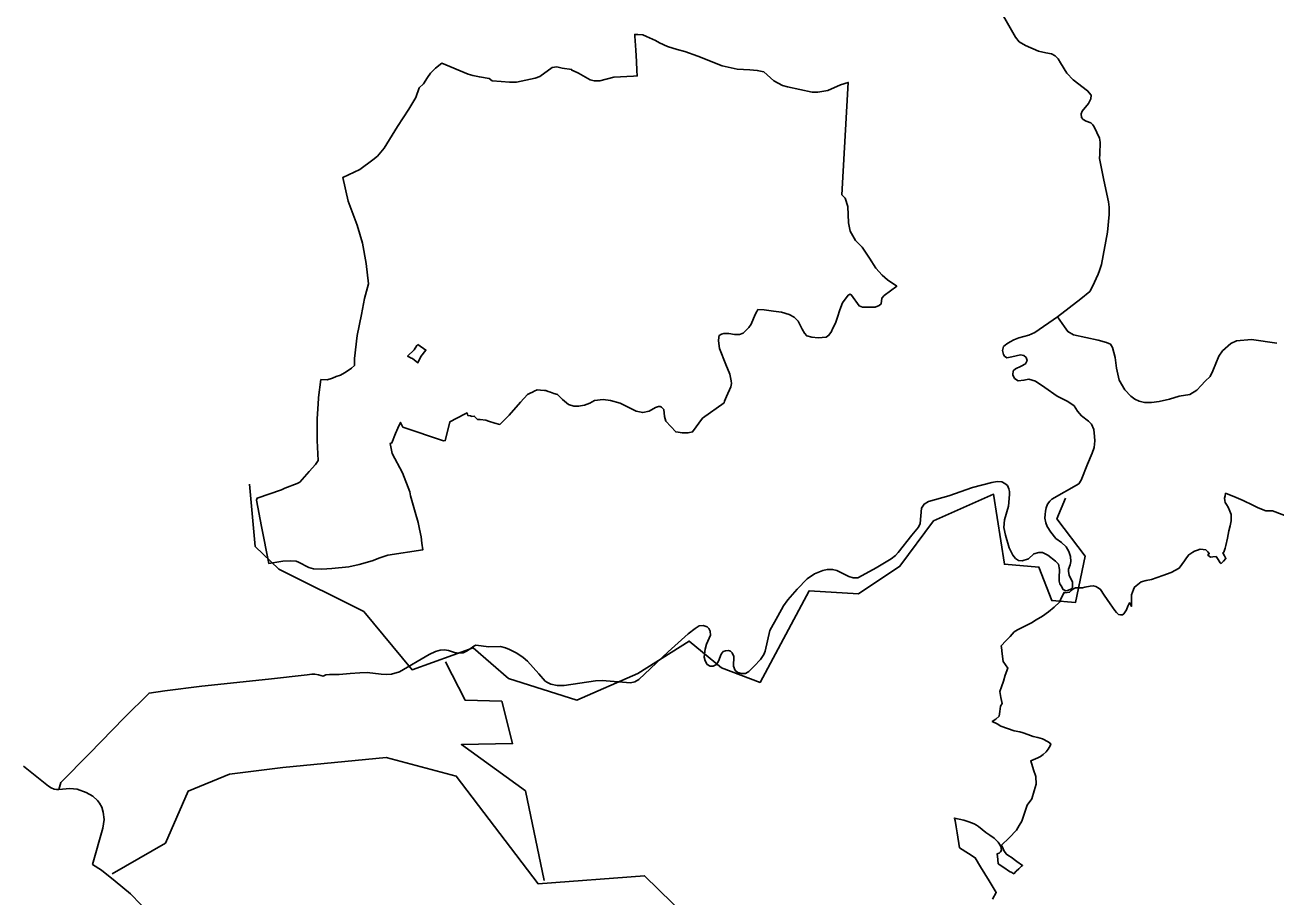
# Model space of a CAD drawing. Extents: x -789162 to -606354, y -1062736 to -945481.
# Drawn here: x -687560 to -683220, y -974390 to -971363 of the extents above; entities that cross this region are included whole.
import ezdxf

# ---------------------------------------------------------------- set-up
doc = ezdxf.new("R2010")
doc.units = 0
for name, color, linetype in [('_SIRSI VZTAHY_CYKLOTRASY MISTNI S', 7, 'Continuous'), ('_SIRSI VZTAHY_OP vodnich zdroju II stupne', 7, 'Continuous'), ('_SIRSI VZTAHY_SILNICE I TRIDY_STAV', 7, 'Continuous'), ('_SIRSI VZTAHY_SILNICE III TRIDY_STAV', 7, 'Continuous'), ('_SIRSI VZTAHY_USES_RBC_S', 7, 'Continuous')]:
    doc.layers.add(name, color=color, linetype=linetype)

msp = doc.modelspace()

# ---------------------------------------------------------------- linework, layer by layer
at = {"layer": '_SIRSI VZTAHY_CYKLOTRASY MISTNI S'}
for points in [[(-683950.2, -973005), (-683980.9, -973076.9), (-683881.8, -973206.9), (-683916, -973367.8), (-683998, -973360.9), (-684042.5, -973244.6), (-684162.2, -973234.3), (-684199.8, -972991.3), (-684408.4, -973083.7), (-684524.7, -973241.2), (-684668.3, -973337), (-684839.3, -973326.7), (-685010.3, -973644.9), (-685143.6, -973593.6), (-685256.5, -973501.2), (-685434.3, -973614.1), (-685646.3, -973706.5), (-685882.3, -973631.3), (-686005.4, -973525.2), (-686217.4, -973600.5), (-686385, -973398.6), (-686679.1, -973251.4), (-686761.2, -973172.7), (-686781.7, -972957.1)], [(-686101.2, -973573.1), (-686032.8, -973706.5), (-685906.2, -973710), (-685868.6, -973857.1), (-686046.4, -973860.5), (-685824.2, -974021.4), (-685759.2, -974332.7)], [(-683144.6, -976636.2), (-683531, -976646.4), (-683801.2, -976393.2), (-684050.8, -976249.5), (-683808, -976164), (-683732.8, -975979.2), (-683773.8, -975821.8), (-683951.7, -975602.8), (-684143.2, -975332.4), (-684423.6, -975130.5), (-684696.3, -975103.2), (-685045.1, -974524.8), (-685216.1, -974507.7), (-685411, -974316.1), (-685780.4, -974343.5), (-686064.2, -973970.5), (-686307, -973905.5), (-686666.1, -973939.7), (-686850.7, -973963.6), (-686994.4, -974021.8), (-687073, -974203.2), (-687257.7, -974309.3)]]:
    msp.add_lwpolyline(points, dxfattribs=at)
at = {"layer": '_SIRSI VZTAHY_OP vodnich zdroju II stupne'}
for points in [[(-685663.3, -971516.9), (-685663.5, -971519.5), (-685644.6, -971526.9), (-685640.3, -971529.3), (-685599.9, -971552.6), (-685585.2, -971555.9), (-685566.3, -971556.8), (-685517.7, -971543.9), (-685449.6, -971540.1), (-685436.2, -971539.4), (-685437.3, -971520.6), (-685439, -971489.3), (-685441.1, -971450), (-685444.5, -971400.8), (-685444.8, -971395.4), (-685434.2, -971395.1), (-685417.1, -971397.2), (-685404.1, -971401.9), (-685373.3, -971416.4), (-685358.9, -971423.9), (-685331.5, -971436.9), (-685297.2, -971447.2), (-685271.4, -971454.6), (-685226.2, -971470.6), (-685141.6, -971504.7), (-685089.4, -971516.3), (-685045.1, -971518.3), (-685019.9, -971520), (-684997.4, -971525.1), (-684962, -971556.1), (-684932.8, -971572.8), (-684915, -971577), (-684829.5, -971595.2), (-684809.2, -971595.2), (-684775.1, -971589.6), (-684730.9, -971569.9), (-684704.1, -971561.7), (-684726, -971952.4), (-684714.4, -971963.2), (-684705.6, -971992.9), (-684703.4, -972049.4), (-684697.8, -972078.7), (-684679.6, -972110.6), (-684655.7, -972134.2), (-684630.8, -972172.2), (-684608.4, -972206.6), (-684586, -972230.8), (-684567.6, -972247.5), (-684536.2, -972269.7), (-684580.1, -972301.9), (-684587.7, -972311.3), (-684590.4, -972330.7), (-684596.4, -972335.8), (-684610.3, -972341.6), (-684654.3, -972342.4), (-684666.9, -972337.4), (-684692.4, -972299.9), (-684697.3, -972297.1), (-684704.4, -972300.6), (-684723.6, -972326.9), (-684732.9, -972351.8), (-684741.3, -972377.2), (-684748.4, -972397.8), (-684758.3, -972416.8), (-684762.7, -972426.9), (-684771.2, -972439.7), (-684781.1, -972446.7), (-684808.7, -972448.2), (-684830.6, -972446.7), (-684848.3, -972441.1), (-684856.1, -972431.9), (-684864, -972417.9), (-684872.5, -972402.4), (-684878.1, -972390.3), (-684891.6, -972376.9), (-684909.3, -972367.7), (-684935.4, -972359.2), (-684963, -972355.6), (-684995.7, -972351.6), (-685017.6, -972350.2), (-685021.9, -972356.6), (-685026.8, -972367.1), (-685041.1, -972401.6), (-685049.4, -972413.1), (-685061.4, -972425.1), (-685069.3, -972432.1), (-685081.3, -972436.4), (-685098.9, -972436.4), (-685118, -972433.6), (-685135.7, -972433.6), (-685143.8, -972436.1), (-685151.6, -972440.4), (-685153.7, -972446.7), (-685154.4, -972458.8), (-685151.1, -972485), (-685128.7, -972541.3), (-685115.5, -972574.1), (-685109.9, -972598.1), (-685109.1, -972606.6), (-685112, -972618.6), (-685126.8, -972651.9), (-685133.4, -972668.4), (-685134.8, -972673.9), (-685209.4, -972727.9), (-685244, -972774.9), (-685259.9, -972778.9), (-685279.7, -972778.9), (-685302.5, -972774.9), (-685336.7, -972738.2), (-685341.4, -972721.6), (-685343.9, -972697.7), (-685352.2, -972689.2), (-685353.8, -972687.5), (-685355.6, -972687.3), (-685362.4, -972686.6), (-685373.4, -972690.5), (-685394.8, -972703.2), (-685417.1, -972707.8), (-685440.5, -972702.6), (-685495.9, -972675.8), (-685528.4, -972666.2), (-685554, -972662.6), (-685584.1, -972666.4), (-685600.9, -972675.6), (-685618.6, -972682.4), (-685639.5, -972686.3), (-685656.4, -972686.3), (-685674.2, -972680.4), (-685695, -972662.6), (-685713.1, -972644.7), (-685725.4, -972641.4), (-685737.4, -972637.1), (-685745, -972634.4), (-685753, -972631.6), (-685758.5, -972631.2), (-685771.9, -972630.3), (-685783.1, -972629.6), (-685793.3, -972634.2), (-685797.7, -972636.1), (-685809.7, -972641.5), (-685817.4, -972644.9), (-685841.5, -972672.4), (-685880.8, -972716.7), (-685908.7, -972744.7), (-685913.1, -972749.2), (-685929.7, -972744.2), (-685952.1, -972737.4), (-685961.7, -972734.5), (-685981, -972732.5), (-685990.7, -972731.5), (-685991.5, -972730.7), (-686001.5, -972720.3), (-686011.8, -972721.7), (-686012.8, -972719.8), (-686015.3, -972719.3), (-686024.1, -972717.8), (-686026.6, -972709), (-686036, -972713.8), (-686086, -972739.9), (-686091.7, -972764), (-686102, -972805.2), (-686108.6, -972805.7), (-686249.3, -972758.3), (-686257.1, -972742.2), (-686267.3, -972761.8), (-686274.8, -972780.4), (-686287.1, -972813.2), (-686293.8, -972815.5), (-686286.7, -972850.2), (-686250.5, -972916.8), (-686225.5, -972982.6), (-686222.6, -972997.6), (-686206.7, -973053.8), (-686196.1, -973089.8), (-686191.4, -973113.2), (-686185.8, -973139.1), (-686183.8, -973161.5), (-686180.3, -973184.9), (-686301.9, -973202.8), (-686328.6, -973211.9), (-686356.1, -973222.9), (-686401.2, -973235.3), (-686437, -973243.6), (-686495.4, -973249.8), (-686530.9, -973251.8), (-686559.7, -973250.4), (-686575.8, -973245.9), (-686611.2, -973226.9), (-686618.9, -973223.6), (-686638.8, -973222.9), (-686665.6, -973224.4), (-686714.4, -973231.8), (-686739.2, -973103.8), (-686757.5, -973012.3), (-686755, -973005.7), (-686669.9, -972975.8), (-686658.3, -972970.8), (-686615.9, -972954.3), (-686606.9, -972949.3), (-686574.4, -972912.9), (-686552.9, -972888.8), (-686542.8, -972874.9), (-686546, -972804.4), (-686546.1, -972778.1), (-686546.3, -972746.3), (-686546.3, -972729.4), (-686542.9, -972677.9), (-686541.5, -972657.6), (-686541.4, -972655.6), (-686533.5, -972593.6), (-686512.1, -972593.9), (-686493.7, -972588.3), (-686481, -972583.3), (-686465.4, -972577.6), (-686452, -972569.9), (-686435.8, -972560), (-686427.3, -972554.3), (-686416.6, -972544.3), (-686417.2, -972520.1), (-686407.7, -972440.6), (-686392.7, -972368.1), (-686382.3, -972312.4), (-686368.1, -972261.1), (-686376.2, -972190.7), (-686389.1, -972120.4), (-686408.2, -972057.4), (-686438.9, -971973.9), (-686458.1, -971892), (-686398.4, -971864.6), (-686354, -971830.9), (-686337.2, -971817.4), (-686314.1, -971790.5), (-686267.9, -971715.2), (-686229.1, -971655.1), (-686204.2, -971613.8), (-686192.3, -971581.1), (-686177.2, -971567), (-686163.6, -971544.9), (-686153.4, -971529.9), (-686135.8, -971512.3), (-686114.4, -971494.8), (-686022.9, -971533.6), (-686006.4, -971538), (-685983.5, -971542.9), (-685950.2, -971548.4), (-685939.8, -971556.3), (-685908.8, -971558.9), (-685878.8, -971561.5), (-685877.7, -971561.5), (-685855.5, -971561.2), (-685790.7, -971547.6), (-685773.6, -971541.1), (-685731.6, -971509.9), (-685715.1, -971508), (-685697, -971512.3)], [(-686197.5, -972471.9), (-686200.5, -972474.9), (-686209.5, -972489.7), (-686232.8, -972511.8), (-686224.3, -972516.9), (-686219.9, -972519), (-686218.8, -972518.9), (-686216.4, -972519.9), (-686197.3, -972534.8), (-686187.3, -972513.3), (-686169.2, -972491.3)]]:
    msp.add_lwpolyline(points, close=True, dxfattribs=at)
at = {"layer": '_SIRSI VZTAHY_SILNICE I TRIDY_STAV'}
for points in [[(-687564.9, -973935.8), (-687478.5, -974005.4), (-687468.8, -974010.8), (-687459.4, -974014.9), (-687450.5, -974016.5), (-687443.3, -974016.5)], [(-687443.3, -974016.5), (-687404.5, -974012.8), (-687379.1, -974015.5), (-687348.2, -974026.8), (-687324.8, -974039.4), (-687308.9, -974054.8), (-687301.2, -974064.5), (-687293.3, -974078), (-687288.4, -974094.9), (-687285.9, -974120.5), (-687289.7, -974150.3), (-687325.6, -974276.9), (-687294.6, -974296), (-687247.5, -974334.9), (-687194.6, -974379.1), (-687122.4, -974452.4), (-687058.8, -974521.3), (-687032.4, -974544.6), (-687016.1, -974557.1), (-686924.8, -974618.3), (-686888.8, -974641.2), (-686866.2, -974660.4), (-686829.6, -974700.7), (-686811.3, -974723.7)]]:
    msp.add_lwpolyline(points, dxfattribs=at)
at = {"layer": '_SIRSI VZTAHY_SILNICE III TRIDY_STAV'}
for points in [[(-684193.3, -971282.9), (-684124.3, -971404.6), (-684111.1, -971420.5), (-684089.4, -971433.2), (-684044.7, -971453.6), (-684018.5, -971459.6), (-683999.2, -971462.6), (-683986.6, -971469.5), (-683975.6, -971480.3), (-683968.2, -971494.3), (-683946.4, -971530.1), (-683923.7, -971552.8), (-683874.2, -971590.8), (-683862, -971605.9), (-683862.6, -971619.4), (-683871.1, -971635), (-683892.2, -971661.4), (-683896, -971670.6), (-683895.3, -971683.2), (-683888.8, -971690.7), (-683878.3, -971696.5), (-683862.6, -971702.3), (-683855.5, -971708.9), (-683851.3, -971716.3), (-683833, -971755), (-683830.3, -971768.9), (-683831.9, -971811.1), (-683832.1, -971825.7), (-683817.6, -971900.8), (-683801.9, -971976.5), (-683799.4, -971994.4), (-683799.3, -972020.2), (-683805.3, -972082), (-683825.6, -972193.8), (-683832.2, -972214.5), (-683837.3, -972227.2), (-683857.4, -972270), (-683866.4, -972287.6), (-683897.8, -972312.6), (-683978.4, -972375.7)], [(-687443.3, -974016.5), (-687435.4, -973991.7), (-687336.5, -973891.6), (-687215.9, -973768.2), (-687129.4, -973681.9), (-687075.2, -973674.3), (-686946.7, -973657.7), (-686715.1, -973633.1), (-686581.8, -973618.2), (-686565.6, -973616.5), (-686554.5, -973616.3), (-686542.4, -973618.5), (-686525.6, -973623.5), (-686516.8, -973618), (-686503.4, -973617), (-686470.6, -973616.8), (-686432.6, -973614.3), (-686398.1, -973611.4), (-686372.6, -973610.9), (-686324.9, -973616.2), (-686305.3, -973617.8), (-686288.7, -973616), (-686261.4, -973608.2), (-686158.2, -973547.5), (-686136.5, -973537.3), (-686119.4, -973532.9), (-686104.7, -973531.9), (-686090.8, -973534.4), (-686069.9, -973540.5), (-686056.2, -973543.4), (-686039.7, -973541.6), (-686026.6, -973535.6), (-686015.8, -973528.3), (-686003.5, -973518.6), (-685995.6, -973515.6), (-685977.4, -973517.6), (-685951.7, -973520.8), (-685910.4, -973520.2), (-685893.2, -973524.8), (-685879.2, -973530.4), (-685853.4, -973543.5), (-685831.6, -973558.8), (-685817.1, -973570.9), (-685777.8, -973614.6), (-685755.4, -973639.9), (-685747.9, -973645.4), (-685735.8, -973651.1), (-685713.9, -973655.3), (-685689.9, -973655.8), (-685581.4, -973638.8), (-685558.3, -973638.1), (-685459.9, -973645.9), (-685444, -973643.1), (-685430.7, -973634.3), (-685328.9, -973538.1), (-685259.8, -973476), (-685234.9, -973457.1), (-685221.4, -973447.9), (-685207.6, -973447.1), (-685194.1, -973452.1), (-685187.9, -973457.9), (-685182.9, -973466.8), (-685182.1, -973480.3), (-685195.6, -973512.3), (-685200.6, -973529.7), (-685203.3, -973546.3), (-685204.3, -973557.3), (-685200.8, -973570.2), (-685193.7, -973582.1), (-685183.6, -973587.9), (-685173.2, -973588.7), (-685161.7, -973582.9), (-685154.7, -973570.6), (-685145.4, -973546.6), (-685137.9, -973537.8), (-685129.5, -973534.9), (-685119.9, -973534.4), (-685112.5, -973536.3), (-685107.3, -973541.5), (-685101.5, -973555.1), (-685101.9, -973588.7), (-685096.2, -973603), (-685087.5, -973610.1), (-685074.2, -973614.3), (-685061.1, -973614.3), (-685048.8, -973607.4), (-685038.2, -973596.3), (-685030.7, -973587.8), (-685009.1, -973565.7), (-684996.7, -973547.5), (-684992.8, -973535.7), (-684975.8, -973464), (-684948.9, -973414.2), (-684929.1, -973379.2), (-684914.1, -973357.7), (-684881.6, -973320.9), (-684846.9, -973284.7), (-684820.8, -973267.9), (-684792.7, -973256.5), (-684777.1, -973252.3), (-684758.6, -973252.6), (-684744, -973256.8), (-684702.6, -973277.1), (-684687, -973281.4), (-684671.3, -973281.2), (-684656, -973273.8), (-684607.1, -973247.1), (-684555.8, -973216.2), (-684539.8, -973204.1), (-684530.9, -973193.6), (-684483.2, -973133.6), (-684460.8, -973106), (-684455.1, -973093.2), (-684449.7, -973040.4), (-684440.5, -973025.8), (-684426.2, -973016.7), (-684355, -972996.5), (-684273.5, -972967.6), (-684206.1, -972950.2), (-684187.4, -972946.9), (-684171.9, -972948.9), (-684161, -972954.4), (-684152.1, -972961.6), (-684147.1, -972973.1), (-684145.4, -972982), (-684144.8, -972992.9), (-684148.6, -973032.4), (-684161.7, -973079.8), (-684164.4, -973106.5), (-684159, -973133.1), (-684145.5, -973177.8), (-684133.1, -973202.7), (-684123.7, -973215.1), (-684113.1, -973221.7), (-684100.7, -973223.2), (-684079, -973215.3), (-684059.9, -973198), (-684043.6, -973193.8), (-684030.2, -973194.3), (-684012.2, -973202.9), (-683984.9, -973224.1), (-683975, -973234.5), (-683971.9, -973252.3), (-683973.1, -973282), (-683972.7, -973292.8), (-683970, -973302.4), (-683965.6, -973309.2), (-683959.2, -973321.7), (-683949.5, -973326.4), (-683940.6, -973324.4), (-683931.8, -973320.6), (-683926, -973315.2), (-683926, -973305.9), (-683926.8, -973296.3), (-683937.6, -973272), (-683940.3, -973260), (-683940.3, -973251.5), (-683934.9, -973236.5), (-683932.5, -973224.9), (-683932.9, -973207.1), (-683939.1, -973189.8), (-683948.7, -973174.4), (-683964.6, -973159.3), (-683984.2, -973144.7), (-684002, -973123), (-684014.3, -973103.4), (-684019, -973090.3), (-684022.8, -973074.4), (-684021.3, -973062.1), (-684020.4, -973050.6), (-684017.6, -973038.2), (-684012.6, -973026), (-684005.4, -973015.9), (-683998.1, -973008.7), (-683904.6, -972955), (-683896.3, -972942.9), (-683874.7, -972887.3), (-683857.5, -972849.4), (-683850.8, -972828.9), (-683849.3, -972805.7), (-683849.9, -972790.9), (-683851.9, -972766.2), (-683860, -972748.5), (-683870.4, -972738), (-683895.5, -972719.1), (-683909.4, -972702.9), (-683920.6, -972684.8), (-683942.6, -972669.8), (-683978.9, -972651.2), (-684022.3, -972620.4), (-684055, -972598.4), (-684077.6, -972591.9), (-684094.8, -972596), (-684114.8, -972597.4), (-684127.1, -972589.7), (-684133.3, -972577.2), (-684132.1, -972563.6), (-684124.2, -972556.7), (-684104.9, -972547.1), (-684089.2, -972538.5), (-684083.7, -972527.6), (-684087.2, -972517), (-684095.3, -972510.4), (-684106.9, -972507.7), (-684137, -972514.7), (-684153.6, -972517.4), (-684162.2, -972512.1), (-684166.1, -972506.4), (-684168.7, -972492.1), (-684165.2, -972478.8), (-684154.4, -972469.5), (-684142.8, -972462.6), (-684129.7, -972454.9), (-684112.7, -972448.7), (-684077.8, -972438.8), (-684057.1, -972430.1), (-683978.4, -972375.7)], [(-683978.4, -972375.7), (-683954.5, -972410.3), (-683942.6, -972426.7), (-683922.4, -972437.6), (-683837.4, -972456.2), (-683808.1, -972464.2), (-683794.9, -972470.8), (-683788, -972482.1), (-683777.7, -972516.7), (-683774.2, -972553.3), (-683764, -972595.1), (-683744.4, -972628.7), (-683723.9, -972650.6), (-683709.6, -972661.7), (-683695.4, -972668.3), (-683676.8, -972672.9), (-683651.7, -972673.4), (-683625.7, -972669.8), (-683589.7, -972661.6), (-683555.8, -972651.5), (-683518.8, -972645), (-683495.1, -972629.8), (-683479.9, -972613.6), (-683465.6, -972599.4), (-683449, -972582.3), (-683439, -972563.3), (-683418.1, -972511.6), (-683405.9, -972493.4), (-683376.6, -972468.6), (-683357.2, -972459.5), (-683305.3, -972454.6), (-683217.9, -972467.1)]]:
    msp.add_lwpolyline(points, dxfattribs=at)
at = {"layer": '_SIRSI VZTAHY_USES_RBC_S'}
msp.add_lwpolyline([(-684203.8, -974397.1), (-684190.6, -974374), (-684215.2, -974333.8), (-684245.4, -974284.4), (-684263.4, -974253.3), (-684286.7, -974238.6), (-684318.5, -974218.5), (-684326, -974167.5), (-684329.8, -974145.7), (-684333.5, -974123.9), (-684335.9, -974115.6), (-684302.9, -974122.5), (-684286.3, -974128.5), (-684267.5, -974135.8), (-684258.8, -974140.8), (-684252.2, -974144.6), (-684239.5, -974155), (-684226.7, -974165.4), (-684212.5, -974175.3), (-684198.2, -974185.2), (-684191.5, -974192), (-684184.7, -974198.8), (-684179.8, -974206.5), (-684174.9, -974214.2), (-684173.8, -974220.9), (-684172.6, -974227.6), (-684176.4, -974232.5), (-684180.1, -974237.4), (-684188, -974240.1), (-684185.7, -974259.2), (-684184, -974274.3), (-684164.3, -974287.8), (-684144.6, -974301.2), (-684137.3, -974305.2), (-684129.9, -974309.2), (-684121.7, -974300.4), (-684112.5, -974291.4), (-684103.3, -974282.5), (-684099.2, -974280.6), (-684119.2, -974266.1), (-684139.1, -974251.7), (-684147.4, -974246.6), (-684155.6, -974241.5), (-684163.1, -974231), (-684169.6, -974216.4), (-684172.5, -974210.2), (-684146.3, -974184.1), (-684120, -974158), (-684111, -974142), (-684102, -974126), (-684092.5, -974098.4), (-684083.1, -974070.9), (-684067.1, -974049.1), (-684058.8, -974021.5), (-684051.9, -973998.2), (-684053.8, -973971.6), (-684061.5, -973947.8), (-684071.3, -973917.3), (-684046.7, -973906.4), (-684037.1, -973902.1), (-684027.8, -973894.6), (-684017.9, -973886.2), (-684010.8, -973876), (-684003.2, -973864.9), (-684001.1, -973857.5), (-684010.9, -973850.5), (-684029.8, -973840.2), (-684046.1, -973836.4), (-684062.4, -973832.6), (-684081.7, -973826.1), (-684097.9, -973820.2), (-684108.5, -973816.4), (-684128.4, -973812.7), (-684151.4, -973804.8), (-684174.4, -973796.9), (-684187.6, -973788.5), (-684204.7, -973779.9), (-684192.3, -973772.7), (-684180.3, -973761.6), (-684178.5, -973746.1), (-684176.6, -973727.5), (-684170.2, -973718.2), (-684174.5, -973697.3), (-684178.7, -973676.3), (-684173.1, -973660), (-684165.9, -973639.9), (-684159.3, -973619.4), (-684151, -973595.3), (-684158.7, -973584), (-684166.4, -973572.6), (-684170.2, -973545.3), (-684172.4, -973523.8), (-684174, -973518.1), (-684157, -973500.1), (-684142.7, -973484.8), (-684128.3, -973469.6), (-684116.5, -973462.5), (-684086.7, -973446.7), (-684068.8, -973438), (-684051.8, -973428), (-684030, -973415.2), (-684009.7, -973399.4), (-683989.4, -973383.6), (-683971.4, -973365.8), (-683963.9, -973350.1), (-683955.4, -973332.4), (-683952.4, -973334), (-683944.3, -973332.8), (-683936.3, -973331.6), (-683930.9, -973326.1), (-683925.5, -973320.7), (-683916.4, -973316.9), (-683904.3, -973316.8), (-683892.1, -973316.7), (-683883, -973313.9), (-683864.8, -973310.4), (-683854.5, -973309.3), (-683845.3, -973311.7), (-683837, -973316.9), (-683828.6, -973322.1), (-683817, -973341.3), (-683795.2, -973372.2), (-683780, -973395.5), (-683773.8, -973401.9), (-683767.2, -973408.5), (-683759.2, -973409.6), (-683752.7, -973410.1), (-683748.6, -973406.8), (-683743.2, -973399.4), (-683738.8, -973393.2), (-683734, -973380.6), (-683729.1, -973368), (-683725.4, -973374.3), (-683721.6, -973380.7), (-683721.4, -973360.8), (-683721.1, -973340.8), (-683714.4, -973322.2), (-683711, -973313.7), (-683699.7, -973304.6), (-683688.3, -973295.5), (-683670.3, -973291.4), (-683652.4, -973287.2), (-683632.4, -973280.4), (-683612.4, -973273.6), (-683583.7, -973263.4), (-683555.8, -973247.7), (-683547, -973235), (-683538.2, -973222.2), (-683530.7, -973211.8), (-683523.1, -973201.5), (-683508.8, -973192.7), (-683502.6, -973188.9), (-683492.9, -973185.4), (-683483.3, -973181.8), (-683473.5, -973182.9), (-683463.8, -973184), (-683456.8, -973191.5), (-683451.9, -973196.8), (-683456.9, -973203), (-683452.3, -973206.2), (-683447.8, -973209.4), (-683440, -973208.6), (-683428.4, -973207.2), (-683421, -973218.4), (-683413.7, -973229.6), (-683410, -973231.8), (-683401.9, -973223.4), (-683393.8, -973214.9), (-683399.2, -973204.9), (-683404.5, -973194.8), (-683401.7, -973192.3), (-683396.9, -973178.2), (-683394.1, -973169.4), (-683389, -973143.8), (-683384, -973118.1), (-683379.8, -973101.1), (-683375.6, -973084.1), (-683375.8, -973073.1), (-683375.9, -973062.1), (-683380.4, -973050.2), (-683386.7, -973036.1), (-683392.6, -973026.7), (-683396.5, -973020.4), (-683397.8, -973012.7), (-683399, -973005), (-683397.1, -972996.7), (-683395.3, -972988.3), (-683358.6, -973003.3), (-683333.9, -973013.8), (-683300.6, -973029.2), (-683284.5, -973037.6), (-683264.9, -973045.6), (-683256.1, -973048.9), (-683244.2, -973048.8), (-683232.3, -973048.7), (-683174.9, -973071.3)], dxfattribs=at)

doc.saveas('drawing.dxf')
